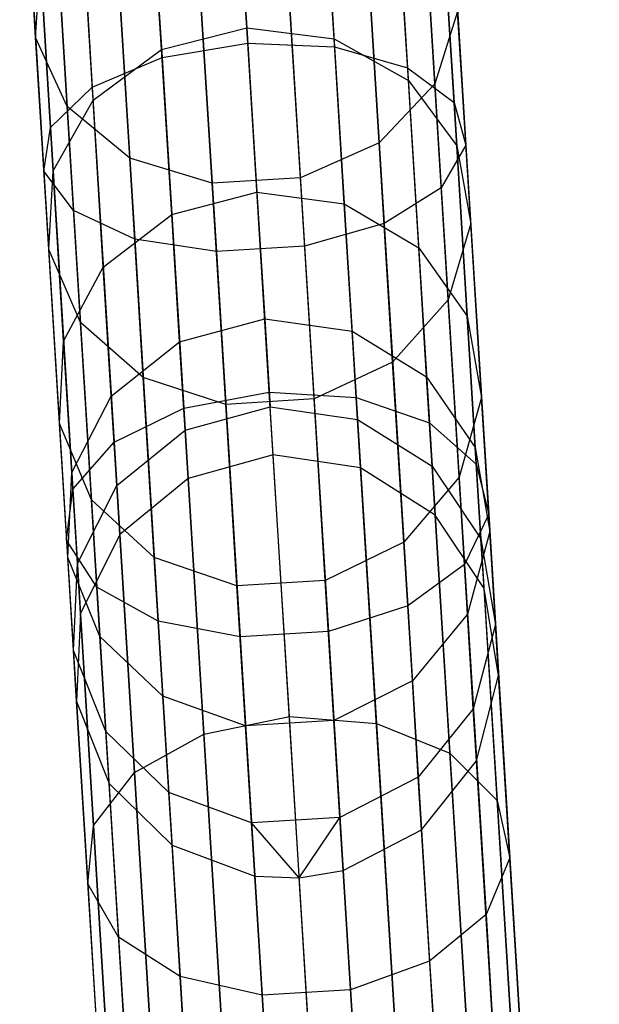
# Model space of a CAD drawing. Extents: x -189 to 189, y -189 to 189.
# Tile 313 of 591: x 9.9 to 12.63, y -181.99 to -177.36. Entities that reach past the tile are written whole.
import ezdxf

# ---------------------------------------------------------------- set-up
doc = ezdxf.new("R2010")
doc.units = 0
doc.header["$LTSCALE"] = 25.4
doc.layers.get('0').update_dxf_attribs({"linetype": 'CONTINUOUS'})

# ---------------------------------------------------------------- blocks, each defined once
blk = doc.blocks.new('CAMELEON-KENAI-C-12244_STL')
at = {"color": 0}
for p, q in [((10.9765, -177.4703, -12.9429), (10.8692, -175.7299, -12.0759)), ((10.9765, -177.4703, -12.9429), (10.8692, -175.7299, -12.0759)), ((11.2773, -175.7393, -11.9966), (11.3851, -177.4876, -12.8675)), ((11.2773, -175.7393, -11.9966), (11.3851, -177.4876, -12.8675)), ((10.4653, -175.7894, -11.9966), (10.5732, -177.5377, -12.8675)), ((10.4653, -175.7894, -11.9966), (10.5732, -177.5377, -12.8675)), ((11.619, -175.8158, -11.7724), (11.7283, -177.5866, -12.6545)), ((11.619, -175.8158, -11.7724), (11.7283, -177.5866, -12.6545)), ((10.1356, -175.9073, -11.7724), (10.2448, -177.6781, -12.6545)), ((10.1356, -175.9073, -11.7724), (10.2448, -177.6781, -12.6545)), ((11.8354, -175.9464, -11.4422), (11.9466, -177.7501, -12.3407)), ((11.8354, -175.9464, -11.4422), (11.9466, -177.7501, -12.3407)), ((9.9369, -176.0635, -11.4422), (10.0481, -177.8672, -12.3407)), ((9.9369, -176.0635, -11.4422), (10.0481, -177.8672, -12.3407)), ((11.8889, -176.1083, -11.0629), (12.0025, -177.9499, -11.9804)), ((11.8889, -176.1083, -11.0629), (12.0025, -177.9499, -11.9804)), ((9.9037, -176.2307, -11.0629), (10.0172, -178.0723, -11.9804)), ((9.9037, -176.2307, -11.0629), (10.0172, -178.0723, -11.9804)), ((9.9785, -177.4443, -150.3514), (9.9066, -176.2778, -151.9879)), ((9.9785, -177.4443, -150.3514), (9.9066, -176.2778, -151.9879)), ((11.7704, -176.2736, -10.7003), (11.8862, -178.1514, -11.6357)), ((11.7704, -176.2736, -10.7003), (11.8862, -178.1514, -11.6357)), ((10.0416, -176.3802, -10.7003), (10.1574, -178.258, -11.6357)), ((10.0416, -176.3802, -10.7003), (10.1574, -178.258, -11.6357)), ((11.5003, -176.4137, -10.4169), (11.6178, -178.3198, -11.3664)), ((11.5003, -176.4137, -10.4169), (11.6178, -178.3198, -11.3664)), ((10.3269, -176.4861, -10.4169), (10.4445, -178.3922, -11.3664)), ((10.3269, -176.4861, -10.4169), (10.4445, -178.3922, -11.3664)), ((10.9139, -176.455, -149.7553), (10.9721, -177.3977, -148.1061)), ((10.9139, -176.455, -149.7553), (10.9721, -177.3977, -148.1061)), ((11.856, -177.662, -150.5649), (11.7827, -176.4726, -152.2335)), ((11.856, -177.662, -150.5649), (11.7827, -176.4726, -152.2335)), ((10.7102, -176.53, -10.2618), (10.8287, -178.4516, -11.2191)), ((10.7102, -176.53, -10.2618), (10.8287, -178.4516, -11.2191)), ((11.1253, -176.5044, -10.2618), (11.2438, -178.426, -11.2191)), ((11.1253, -176.5044, -10.2618), (11.2438, -178.426, -11.2191)), ((11.3828, -177.4496, -148.1453), (11.3244, -176.5026, -149.8019)), ((11.3828, -177.4496, -148.1453), (11.3244, -176.5026, -149.8019)), ((10.1273, -177.7687, -150.5649), (10.0539, -176.5792, -152.2335)), ((10.1273, -177.7687, -150.5649), (10.0539, -176.5792, -152.2335)), ((10.5708, -177.4997, -148.1453), (10.5124, -176.5527, -149.8019)), ((10.5708, -177.4997, -148.1453), (10.5124, -176.5527, -149.8019)), ((11.7319, -177.6464, -148.256), (11.6728, -176.6873, -149.9339)), ((11.7319, -177.6464, -148.256), (11.6728, -176.6873, -149.9339)), ((11.5943, -177.9388, -150.7317), (11.5199, -176.7315, -152.4255)), ((11.5943, -177.9388, -150.7317), (11.5199, -176.7315, -152.4255)), ((10.2485, -177.7379, -148.256), (10.1893, -176.7788, -149.9339)), ((10.2485, -177.7379, -148.256), (10.1893, -176.7788, -149.9339)), ((10.421, -178.0112, -150.7317), (10.3465, -176.8038, -152.4255)), ((10.421, -178.0112, -150.7317), (10.3465, -176.8038, -152.4255)), ((10.8089, -178.1299, -150.823), (10.7338, -176.9127, -152.5305)), ((10.8089, -178.1299, -150.823), (10.7338, -176.9127, -152.5305)), ((11.2239, -178.1043, -150.823), (11.1489, -176.8871, -152.5305)), ((11.2239, -178.1043, -150.823), (11.1489, -176.8871, -152.5305)), ((11.9592, -177.954, -148.4191), (11.899, -176.9771, -150.1282)), ((11.9592, -177.954, -148.4191), (11.899, -176.9771, -150.1282)), ((9.9785, -177.4443, -150.3514), (10.0005, -177.0941, -150.1282)), ((9.9785, -177.4443, -150.3514), (10.0005, -177.0941, -150.1282)), ((10.0607, -178.0711, -148.4191), (10.0005, -177.0941, -150.1282)), ((10.0607, -178.0711, -148.4191), (10.0005, -177.0941, -150.1282)), ((11.9638, -177.3219, -150.3514), (11.856, -177.662, -150.5649)), ((11.9638, -177.3219, -150.3514), (11.856, -177.662, -150.5649)), ((12.0253, -178.3193, -148.6064), (11.9638, -177.3219, -150.3514)), ((12.0253, -178.3193, -148.6064), (11.9638, -177.3219, -150.3514)), ((10.5708, -177.4997, -148.1453), (10.9721, -177.3977, -148.1061)), ((10.5708, -177.4997, -148.1453), (10.9721, -177.3977, -148.1061)), ((10.9721, -177.3977, -148.1061), (11.3828, -177.4496, -148.1453)), ((10.9721, -177.3977, -148.1061), (11.0198, -178.1712, -146.3709)), ((10.9721, -177.3977, -148.1061), (11.3828, -177.4496, -148.1453)), ((10.9721, -177.3977, -148.1061), (11.0198, -178.1712, -146.3709)), ((10.1273, -177.7687, -150.5649), (9.9785, -177.4443, -150.3514)), ((10.04, -178.4418, -148.6064), (9.9785, -177.4443, -150.3514)), ((10.1273, -177.7687, -150.5649), (9.9785, -177.4443, -150.3514)), ((10.04, -178.4418, -148.6064), (9.9785, -177.4443, -150.3514)), ((10.5732, -177.5377, -12.8675), (10.9765, -177.4703, -12.9429)), ((10.5732, -177.5377, -12.8675), (10.9765, -177.4703, -12.9429)), ((11.0778, -179.113, -13.9838), (10.9765, -177.4703, -12.9429)), ((10.9765, -177.4703, -12.9429), (11.3851, -177.4876, -12.8675)), ((11.0778, -179.113, -13.9838), (10.9765, -177.4703, -12.9429)), ((10.9765, -177.4703, -12.9429), (11.3851, -177.4876, -12.8675)), ((11.3828, -177.4496, -148.1453), (11.7319, -177.6464, -148.256)), ((11.4307, -178.2267, -146.4021), (11.3828, -177.4496, -148.1453)), ((11.4307, -178.2267, -146.4021), (11.3828, -177.4496, -148.1453)), ((11.3828, -177.4496, -148.1453), (11.7319, -177.6464, -148.256)), ((10.2485, -177.7379, -148.256), (10.5708, -177.4997, -148.1453)), ((10.2485, -177.7379, -148.256), (10.5708, -177.4997, -148.1453)), ((10.6188, -178.2767, -146.4021), (10.5708, -177.4997, -148.1453)), ((10.6188, -178.2767, -146.4021), (10.5708, -177.4997, -148.1453)), ((11.3851, -177.4876, -12.8675), (11.4869, -179.1378, -13.9132)), ((11.3851, -177.4876, -12.8675), (11.4869, -179.1378, -13.9132)), ((11.3851, -177.4876, -12.8675), (11.7283, -177.5866, -12.6545)), ((11.3851, -177.4876, -12.8675), (11.7283, -177.5866, -12.6545)), ((10.2448, -177.6781, -12.6545), (10.5732, -177.5377, -12.8675)), ((10.2448, -177.6781, -12.6545), (10.5732, -177.5377, -12.8675)), ((10.5732, -177.5377, -12.8675), (10.675, -179.1879, -13.9132)), ((10.5732, -177.5377, -12.8675), (10.675, -179.1879, -13.9132)), ((11.7283, -177.5866, -12.6545), (11.8313, -179.2579, -13.7136)), ((11.7283, -177.5866, -12.6545), (11.8313, -179.2579, -13.7136)), ((11.7283, -177.5866, -12.6545), (11.9466, -177.7501, -12.3407)), ((11.7283, -177.5866, -12.6545), (11.9466, -177.7501, -12.3407)), ((11.7319, -177.6464, -148.256), (11.9592, -177.954, -148.4191)), ((11.7805, -178.4334, -146.4905), (11.7319, -177.6464, -148.256)), ((11.7805, -178.4334, -146.4905), (11.7319, -177.6464, -148.256)), ((11.7319, -177.6464, -148.256), (11.9592, -177.954, -148.4191)), ((10.0481, -177.8672, -12.3407), (10.2448, -177.6781, -12.6545)), ((10.0481, -177.8672, -12.3407), (10.2448, -177.6781, -12.6545)), ((10.2448, -177.6781, -12.6545), (10.3479, -179.3493, -13.7136)), ((10.2448, -177.6781, -12.6545), (10.3479, -179.3493, -13.7136)), ((11.856, -177.662, -150.5649), (11.5943, -177.9388, -150.7317)), ((11.856, -177.662, -150.5649), (11.5943, -177.9388, -150.7317)), ((11.9188, -178.6792, -148.7856), (11.856, -177.662, -150.5649)), ((11.9188, -178.6792, -148.7856), (11.856, -177.662, -150.5649)), ((10.0607, -178.0711, -148.4191), (10.2485, -177.7379, -148.256)), ((10.0607, -178.0711, -148.4191), (10.2485, -177.7379, -148.256)), ((10.297, -178.5249, -146.4905), (10.2485, -177.7379, -148.256)), ((10.297, -178.5249, -146.4905), (10.2485, -177.7379, -148.256)), ((11.9466, -177.7501, -12.3407), (12.0516, -179.4525, -13.4195)), ((11.9466, -177.7501, -12.3407), (12.0516, -179.4525, -13.4195)), ((11.9466, -177.7501, -12.3407), (12.0025, -177.9499, -11.9804)), ((11.9466, -177.7501, -12.3407), (12.0025, -177.9499, -11.9804)), ((10.421, -178.0112, -150.7317), (10.1273, -177.7687, -150.5649)), ((10.19, -178.7858, -148.7856), (10.1273, -177.7687, -150.5649)), ((10.421, -178.0112, -150.7317), (10.1273, -177.7687, -150.5649)), ((10.19, -178.7858, -148.7856), (10.1273, -177.7687, -150.5649)), ((10.0172, -178.0723, -11.9804), (10.0481, -177.8672, -12.3407)), ((10.0172, -178.0723, -11.9804), (10.0481, -177.8672, -12.3407)), ((10.0481, -177.8672, -12.3407), (10.1531, -179.5696, -13.4195)), ((10.0481, -177.8672, -12.3407), (10.1531, -179.5696, -13.4195)), ((11.5943, -177.9388, -150.7317), (11.2239, -178.1043, -150.823)), ((11.5943, -177.9388, -150.7317), (11.2239, -178.1043, -150.823)), ((11.658, -178.9713, -148.9255), (11.5943, -177.9388, -150.7317)), ((11.658, -178.9713, -148.9255), (11.5943, -177.9388, -150.7317)), ((12.0025, -177.9499, -11.9804), (11.8862, -178.1514, -11.6357)), ((12.0025, -177.9499, -11.9804), (11.8862, -178.1514, -11.6357)), ((11.9592, -177.954, -148.4191), (12.0253, -178.3193, -148.6064)), ((12.0087, -178.7557, -146.6207), (11.9592, -177.954, -148.4191)), ((12.0087, -178.7557, -146.6207), (11.9592, -177.954, -148.4191)), ((11.9592, -177.954, -148.4191), (12.0253, -178.3193, -148.6064)), ((12.0025, -177.9499, -11.9804), (12.1097, -179.688, -13.0818)), ((12.0025, -177.9499, -11.9804), (12.1097, -179.688, -13.0818)), ((10.8089, -178.1299, -150.823), (10.421, -178.0112, -150.7317)), ((10.4847, -179.0436, -148.9255), (10.421, -178.0112, -150.7317)), ((10.8089, -178.1299, -150.823), (10.421, -178.0112, -150.7317)), ((10.4847, -179.0436, -148.9255), (10.421, -178.0112, -150.7317)), ((10.1574, -178.258, -11.6357), (10.0172, -178.0723, -11.9804)), ((10.0172, -178.0723, -11.9804), (10.1245, -179.8105, -13.0818)), ((10.0172, -178.0723, -11.9804), (10.1245, -179.8105, -13.0818)), ((10.1574, -178.258, -11.6357), (10.0172, -178.0723, -11.9804)), ((10.04, -178.4418, -148.6064), (10.0607, -178.0711, -148.4191)), ((10.04, -178.4418, -148.6064), (10.0607, -178.0711, -148.4191)), ((10.1102, -178.8728, -146.6207), (10.0607, -178.0711, -148.4191)), ((10.1102, -178.8728, -146.6207), (10.0607, -178.0711, -148.4191)), ((11.2239, -178.1043, -150.823), (10.8089, -178.1299, -150.823)), ((11.2239, -178.1043, -150.823), (10.8089, -178.1299, -150.823)), ((11.2881, -179.1451, -149.0021), (11.2239, -178.1043, -150.823)), ((11.2881, -179.1451, -149.0021), (11.2239, -178.1043, -150.823)), ((10.8731, -179.1707, -149.0021), (10.8089, -178.1299, -150.823)), ((10.8731, -179.1707, -149.0021), (10.8089, -178.1299, -150.823)), ((11.8862, -178.1514, -11.6357), (11.6178, -178.3198, -11.3664)), ((11.8862, -178.1514, -11.6357), (11.6178, -178.3198, -11.3664)), ((11.8862, -178.1514, -11.6357), (11.9955, -179.9238, -12.7588)), ((11.8862, -178.1514, -11.6357), (11.9955, -179.9238, -12.7588)), ((10.6188, -178.2767, -146.4021), (11.0198, -178.1712, -146.3709)), ((10.6188, -178.2767, -146.4021), (11.0198, -178.1712, -146.3709)), ((11.0198, -178.1712, -146.3709), (11.4307, -178.2267, -146.4021)), ((11.0198, -178.1712, -146.3709), (11.0566, -178.7679, -144.5669)), ((11.0198, -178.1712, -146.3709), (11.4307, -178.2267, -146.4021)), ((11.0198, -178.1712, -146.3709), (11.0566, -178.7679, -144.5669)), ((10.4445, -178.3922, -11.3664), (10.1574, -178.258, -11.6357)), ((10.1574, -178.258, -11.6357), (10.2668, -180.0304, -12.7588)), ((10.1574, -178.258, -11.6357), (10.2668, -180.0304, -12.7588)), ((10.4445, -178.3922, -11.3664), (10.1574, -178.258, -11.6357)), ((11.4307, -178.2267, -146.4021), (11.7805, -178.4334, -146.4905)), ((11.4677, -178.826, -144.5899), (11.4307, -178.2267, -146.4021)), ((11.4677, -178.826, -144.5899), (11.4307, -178.2267, -146.4021)), ((11.4307, -178.2267, -146.4021), (11.7805, -178.4334, -146.4905)), ((10.297, -178.5249, -146.4905), (10.6188, -178.2767, -146.4021)), ((10.297, -178.5249, -146.4905), (10.6188, -178.2767, -146.4021)), ((10.6557, -178.8761, -144.5899), (10.6188, -178.2767, -146.4021)), ((10.6557, -178.8761, -144.5899), (10.6188, -178.2767, -146.4021)), ((11.6178, -178.3198, -11.3664), (11.2438, -178.426, -11.2191)), ((11.6178, -178.3198, -11.3664), (11.2438, -178.426, -11.2191)), ((11.6178, -178.3198, -11.3664), (11.7288, -180.1189, -12.5065)), ((11.6178, -178.3198, -11.3664), (11.7288, -180.1189, -12.5065)), ((12.0253, -178.3193, -148.6064), (11.9188, -178.6792, -148.7856)), ((12.0253, -178.3193, -148.6064), (11.9188, -178.6792, -148.7856)), ((12.0758, -179.1378, -146.7703), (12.0253, -178.3193, -148.6064)), ((12.0758, -179.1378, -146.7703), (12.0253, -178.3193, -148.6064)), ((10.8287, -178.4516, -11.2191), (10.4445, -178.3922, -11.3664)), ((10.4445, -178.3922, -11.3664), (10.5555, -180.1913, -12.5065)), ((10.4445, -178.3922, -11.3664), (10.5555, -180.1913, -12.5065)), ((10.8287, -178.4516, -11.2191), (10.4445, -178.3922, -11.3664)), ((10.19, -178.7858, -148.7856), (10.04, -178.4418, -148.6064)), ((10.0905, -179.2603, -146.7703), (10.04, -178.4418, -148.6064)), ((10.19, -178.7858, -148.7856), (10.04, -178.4418, -148.6064)), ((10.0905, -179.2603, -146.7703), (10.04, -178.4418, -148.6064)), ((11.2438, -178.426, -11.2191), (10.8287, -178.4516, -11.2191)), ((11.2438, -178.426, -11.2191), (10.8287, -178.4516, -11.2191)), ((11.2438, -178.426, -11.2191), (11.3556, -180.2397, -12.3684)), ((11.2438, -178.426, -11.2191), (11.3556, -180.2397, -12.3684)), ((11.7805, -178.4334, -146.4905), (12.0087, -178.7557, -146.6207)), ((11.8179, -179.0404, -144.6551), (11.7805, -178.4334, -146.4905)), ((11.8179, -179.0404, -144.6551), (11.7805, -178.4334, -146.4905)), ((11.7805, -178.4334, -146.4905), (12.0087, -178.7557, -146.6207)), ((10.8287, -178.4516, -11.2191), (10.9406, -180.2653, -12.3684)), ((10.8287, -178.4516, -11.2191), (10.9406, -180.2653, -12.3684)), ((10.1102, -178.8728, -146.6207), (10.297, -178.5249, -146.4905)), ((10.1102, -178.8728, -146.6207), (10.297, -178.5249, -146.4905)), ((10.3345, -179.1319, -144.6551), (10.297, -178.5249, -146.4905)), ((10.3345, -179.1319, -144.6551), (10.297, -178.5249, -146.4905)), ((11.9188, -178.6792, -148.7856), (11.658, -178.9713, -148.9255)), ((11.9188, -178.6792, -148.7856), (11.658, -178.9713, -148.9255)), ((11.9702, -179.5138, -146.9133), (11.9188, -178.6792, -148.7856)), ((11.9702, -179.5138, -146.9133), (11.9188, -178.6792, -148.7856)), ((10.6557, -178.8761, -144.5899), (11.0566, -178.7679, -144.5669)), ((10.6557, -178.8761, -144.5899), (11.0566, -178.7679, -144.5669)), ((11.0566, -178.7679, -144.5669), (11.4677, -178.826, -144.5899)), ((11.0566, -178.7679, -144.5669), (11.0821, -179.1817, -142.7122)), ((11.0566, -178.7679, -144.5669), (11.4677, -178.826, -144.5899)), ((11.0566, -178.7679, -144.5669), (11.0821, -179.1817, -142.7122)), ((12.0087, -178.7557, -146.6207), (12.0758, -179.1378, -146.7703)), ((12.0468, -179.374, -144.7511), (12.0087, -178.7557, -146.6207)), ((12.0468, -179.374, -144.7511), (12.0087, -178.7557, -146.6207)), ((12.0087, -178.7557, -146.6207), (12.0758, -179.1378, -146.7703)), ((10.4847, -179.0436, -148.9255), (10.19, -178.7858, -148.7856)), ((10.2415, -179.6204, -146.9133), (10.19, -178.7858, -148.7856)), ((10.4847, -179.0436, -148.9255), (10.19, -178.7858, -148.7856)), ((10.2415, -179.6204, -146.9133), (10.19, -178.7858, -148.7856)), ((11.4677, -178.826, -144.5899), (11.8179, -179.0404, -144.6551)), ((11.4933, -179.2417, -142.7268), (11.4677, -178.826, -144.5899)), ((11.4933, -179.2417, -142.7268), (11.4677, -178.826, -144.5899)), ((11.4677, -178.826, -144.5899), (11.8179, -179.0404, -144.6551)), ((10.0905, -179.2603, -146.7703), (10.1102, -178.8728, -146.6207)), ((10.0905, -179.2603, -146.7703), (10.1102, -178.8728, -146.6207)), ((10.1483, -179.4911, -144.7511), (10.1102, -178.8728, -146.6207)), ((10.1483, -179.4911, -144.7511), (10.1102, -178.8728, -146.6207)), ((10.3345, -179.1319, -144.6551), (10.6557, -178.8761, -144.5899)), ((10.3345, -179.1319, -144.6551), (10.6557, -178.8761, -144.5899)), ((10.6814, -179.2918, -142.7268), (10.6557, -178.8761, -144.5899)), ((10.6814, -179.2918, -142.7268), (10.6557, -178.8761, -144.5899)), ((11.658, -178.9713, -148.9255), (11.2881, -179.1451, -149.0021)), ((11.658, -178.9713, -148.9255), (11.2881, -179.1451, -149.0021)), ((11.7103, -179.8185, -147.0251), (11.658, -178.9713, -148.9255)), ((11.7103, -179.8185, -147.0251), (11.658, -178.9713, -148.9255)), ((10.8731, -179.1707, -149.0021), (10.4847, -179.0436, -148.9255)), ((10.5369, -179.8908, -147.0251), (10.4847, -179.0436, -148.9255)), ((10.8731, -179.1707, -149.0021), (10.4847, -179.0436, -148.9255)), ((10.5369, -179.8908, -147.0251), (10.4847, -179.0436, -148.9255)), ((11.8179, -179.0404, -144.6551), (12.0468, -179.374, -144.7511)), ((11.8439, -179.4614, -142.7681), (11.8179, -179.0404, -144.6551)), ((11.8439, -179.4614, -142.7681), (11.8179, -179.0404, -144.6551)), ((11.8179, -179.0404, -144.6551), (12.0468, -179.374, -144.7511)), ((10.1483, -179.4911, -144.7511), (10.3345, -179.1319, -144.6551)), ((10.1483, -179.4911, -144.7511), (10.3345, -179.1319, -144.6551)), ((10.3604, -179.5529, -142.7681), (10.3345, -179.1319, -144.6551)), ((10.3604, -179.5529, -142.7681), (10.3345, -179.1319, -144.6551)), ((10.675, -179.1879, -13.9132), (11.0778, -179.113, -13.9838)), ((10.675, -179.1879, -13.9132), (11.0778, -179.113, -13.9838)), ((11.1721, -180.6407, -15.1878), (11.0778, -179.113, -13.9838)), ((11.0778, -179.113, -13.9838), (11.4869, -179.1378, -13.9132)), ((11.1721, -180.6407, -15.1878), (11.0778, -179.113, -13.9838)), ((11.0778, -179.113, -13.9838), (11.4869, -179.1378, -13.9132)), ((11.4869, -179.1378, -13.9132), (11.5815, -180.6724, -15.1226)), ((11.4869, -179.1378, -13.9132), (11.5815, -180.6724, -15.1226)), ((11.4869, -179.1378, -13.9132), (11.8313, -179.2579, -13.7136)), ((11.4869, -179.1378, -13.9132), (11.8313, -179.2579, -13.7136)), ((12.0758, -179.1378, -146.7703), (11.9702, -179.5138, -146.9133)), ((12.0758, -179.1378, -146.7703), (11.9702, -179.5138, -146.9133)), ((12.1147, -179.7692, -144.8614), (12.0758, -179.1378, -146.7703)), ((12.1147, -179.7692, -144.8614), (12.0758, -179.1378, -146.7703)), ((10.6814, -179.2918, -142.7268), (11.0821, -179.1817, -142.7122)), ((10.6814, -179.2918, -142.7268), (11.0821, -179.1817, -142.7122)), ((11.2881, -179.1451, -149.0021), (10.8731, -179.1707, -149.0021)), ((11.2881, -179.1451, -149.0021), (10.8731, -179.1707, -149.0021)), ((10.9258, -180.0248, -147.0862), (10.8731, -179.1707, -149.0021)), ((10.9258, -180.0248, -147.0862), (10.8731, -179.1707, -149.0021)), ((11.0821, -179.1817, -142.7122), (11.4933, -179.2417, -142.7268)), ((11.0961, -179.4084, -140.8254), (11.0821, -179.1817, -142.7122)), ((11.0961, -179.4084, -140.8254), (11.0821, -179.1817, -142.7122)), ((11.0821, -179.1817, -142.7122), (11.4933, -179.2417, -142.7268)), ((11.3408, -179.9992, -147.0862), (11.2881, -179.1451, -149.0021)), ((11.3408, -179.9992, -147.0862), (11.2881, -179.1451, -149.0021)), ((10.3479, -179.3493, -13.7136), (10.675, -179.1879, -13.9132)), ((10.3479, -179.3493, -13.7136), (10.675, -179.1879, -13.9132)), ((10.675, -179.1879, -13.9132), (10.7696, -180.7225, -15.1226)), ((10.675, -179.1879, -13.9132), (10.7696, -180.7225, -15.1226)), ((10.2415, -179.6204, -146.9133), (10.0905, -179.2603, -146.7703)), ((10.1295, -179.8916, -144.8614), (10.0905, -179.2603, -146.7703)), ((10.2415, -179.6204, -146.9133), (10.0905, -179.2603, -146.7703)), ((10.1295, -179.8916, -144.8614), (10.0905, -179.2603, -146.7703)), ((11.4933, -179.2417, -142.7268), (11.8439, -179.4614, -142.7681)), ((11.5073, -179.4695, -140.8314), (11.4933, -179.2417, -142.7268)), ((11.5073, -179.4695, -140.8314), (11.4933, -179.2417, -142.7268)), ((11.4933, -179.2417, -142.7268), (11.8439, -179.4614, -142.7681)), ((11.8313, -179.2579, -13.7136), (11.9272, -180.8122, -14.9385)), ((11.8313, -179.2579, -13.7136), (11.9272, -180.8122, -14.9385)), ((11.8313, -179.2579, -13.7136), (12.0516, -179.4525, -13.4195)), ((11.8313, -179.2579, -13.7136), (12.0516, -179.4525, -13.4195)), ((10.3604, -179.5529, -142.7681), (10.6814, -179.2918, -142.7268)), ((10.3604, -179.5529, -142.7681), (10.6814, -179.2918, -142.7268)), ((10.6954, -179.5196, -140.8314), (10.6814, -179.2918, -142.7268)), ((10.6954, -179.5196, -140.8314), (10.6814, -179.2918, -142.7268)), ((10.1531, -179.5696, -13.4195), (10.3479, -179.3493, -13.7136)), ((10.1531, -179.5696, -13.4195), (10.3479, -179.3493, -13.7136)), ((10.3479, -179.3493, -13.7136), (10.4437, -180.9037, -14.9385)), ((10.3479, -179.3493, -13.7136), (10.4437, -180.9037, -14.9385)), ((11.0961, -179.4084, -140.8254), (10.6954, -179.5196, -140.8314)), ((11.0961, -179.4084, -140.8254), (10.6954, -179.5196, -140.8314)), ((11.5696, -187.0858, -30.8254), (11.0961, -179.4084, -140.8254)), ((11.5073, -179.4695, -140.8314), (11.0961, -179.4084, -140.8254)), ((11.5696, -187.0858, -30.8254), (11.0961, -179.4084, -140.8254)), ((11.5073, -179.4695, -140.8314), (11.0961, -179.4084, -140.8254)), ((12.0468, -179.374, -144.7511), (12.1147, -179.7692, -144.8614)), ((12.0733, -179.8029, -142.829), (12.0468, -179.374, -144.7511)), ((12.0733, -179.8029, -142.829), (12.0468, -179.374, -144.7511)), ((12.0468, -179.374, -144.7511), (12.1147, -179.7692, -144.8614)), ((11.8439, -179.4614, -142.7681), (12.0733, -179.8029, -142.829)), ((11.8581, -179.6921, -140.8484), (11.8439, -179.4614, -142.7681)), ((11.8581, -179.6921, -140.8484), (11.8439, -179.4614, -142.7681)), ((11.8439, -179.4614, -142.7681), (12.0733, -179.8029, -142.829)), ((12.0516, -179.4525, -13.4195), (12.1493, -181.0358, -14.6672)), ((12.0516, -179.4525, -13.4195), (12.1493, -181.0358, -14.6672)), ((12.0516, -179.4525, -13.4195), (12.1097, -179.688, -13.0818)), ((12.0516, -179.4525, -13.4195), (12.1097, -179.688, -13.0818)), ((10.1295, -179.8916, -144.8614), (10.1483, -179.4911, -144.7511)), ((10.1295, -179.8916, -144.8614), (10.1483, -179.4911, -144.7511)), ((10.1748, -179.92, -142.829), (10.1483, -179.4911, -144.7511)), ((10.1748, -179.92, -142.829), (10.1483, -179.4911, -144.7511)), ((11.9809, -187.1469, -30.8314), (11.5073, -179.4695, -140.8314)), ((11.8581, -179.6921, -140.8484), (11.5073, -179.4695, -140.8314)), ((11.9809, -187.1469, -30.8314), (11.5073, -179.4695, -140.8314)), ((11.8581, -179.6921, -140.8484), (11.5073, -179.4695, -140.8314)), ((10.1748, -179.92, -142.829), (10.3604, -179.5529, -142.7681)), ((10.1748, -179.92, -142.829), (10.3604, -179.5529, -142.7681)), ((10.3747, -179.7836, -140.8484), (10.3604, -179.5529, -142.7681)), ((10.3747, -179.7836, -140.8484), (10.3604, -179.5529, -142.7681)), ((10.6954, -179.5196, -140.8314), (10.3747, -179.7836, -140.8484)), ((10.6954, -179.5196, -140.8314), (10.3747, -179.7836, -140.8484)), ((11.1689, -187.1969, -30.8314), (10.6954, -179.5196, -140.8314)), ((11.1689, -187.1969, -30.8314), (10.6954, -179.5196, -140.8314)), ((11.9702, -179.5138, -146.9133), (11.7103, -179.8185, -147.0251)), ((11.9702, -179.5138, -146.9133), (11.7103, -179.8185, -147.0251)), ((12.0099, -180.1575, -144.9669), (11.9702, -179.5138, -146.9133)), ((12.0099, -180.1575, -144.9669), (11.9702, -179.5138, -146.9133)), ((10.1245, -179.8105, -13.0818), (10.1531, -179.5696, -13.4195)), ((10.1245, -179.8105, -13.0818), (10.1531, -179.5696, -13.4195)), ((10.1531, -179.5696, -13.4195), (10.2508, -181.1529, -14.6672)), ((10.1531, -179.5696, -13.4195), (10.2508, -181.1529, -14.6672)), ((10.5369, -179.8908, -147.0251), (10.2415, -179.6204, -146.9133)), ((10.2812, -180.2641, -144.9669), (10.2415, -179.6204, -146.9133)), ((10.5369, -179.8908, -147.0251), (10.2415, -179.6204, -146.9133)), ((10.2812, -180.2641, -144.9669), (10.2415, -179.6204, -146.9133)), ((12.3316, -187.3695, -30.8485), (11.8581, -179.6921, -140.8484)), ((12.0878, -180.0379, -140.8736), (11.8581, -179.6921, -140.8484)), ((12.3316, -187.3695, -30.8485), (11.8581, -179.6921, -140.8484)), ((12.0878, -180.0379, -140.8736), (11.8581, -179.6921, -140.8484)), ((12.1097, -179.688, -13.0818), (11.9955, -179.9238, -12.7588)), ((12.1097, -179.688, -13.0818), (11.9955, -179.9238, -12.7588)), ((12.1097, -179.688, -13.0818), (12.2094, -181.3046, -14.3557)), ((12.1097, -179.688, -13.0818), (12.2094, -181.3046, -14.3557)), ((10.3747, -179.7836, -140.8484), (10.1893, -180.155, -140.8736)), ((10.3747, -179.7836, -140.8484), (10.1893, -180.155, -140.8736)), ((10.8482, -187.461, -30.8485), (10.3747, -179.7836, -140.8484)), ((10.8482, -187.461, -30.8485), (10.3747, -179.7836, -140.8484)), ((12.1147, -179.7692, -144.8614), (12.0099, -180.1575, -144.9669)), ((12.1147, -179.7692, -144.8614), (12.0099, -180.1575, -144.9669)), ((12.1417, -180.207, -142.8989), (12.1147, -179.7692, -144.8614)), ((12.1417, -180.207, -142.8989), (12.1147, -179.7692, -144.8614)), ((10.2668, -180.0304, -12.7588), (10.1245, -179.8105, -13.0818)), ((10.1245, -179.8105, -13.0818), (10.2242, -181.427, -14.3557)), ((10.1245, -179.8105, -13.0818), (10.2242, -181.427, -14.3557)), ((10.2668, -180.0304, -12.7588), (10.1245, -179.8105, -13.0818)), ((11.7103, -179.8185, -147.0251), (11.3408, -179.9992, -147.0862)), ((11.7103, -179.8185, -147.0251), (11.3408, -179.9992, -147.0862)), ((11.7506, -180.4719, -145.0493), (11.7103, -179.8185, -147.0251)), ((11.7506, -180.4719, -145.0493), (11.7103, -179.8185, -147.0251)), ((12.0733, -179.8029, -142.829), (12.1417, -180.207, -142.8989)), ((12.0878, -180.0379, -140.8736), (12.0733, -179.8029, -142.829)), ((12.0878, -180.0379, -140.8736), (12.0733, -179.8029, -142.829)), ((12.0733, -179.8029, -142.829), (12.1417, -180.207, -142.8989)), ((10.2812, -180.2641, -144.9669), (10.1295, -179.8916, -144.8614)), ((10.1565, -180.3295, -142.8989), (10.1295, -179.8916, -144.8614)), ((10.2812, -180.2641, -144.9669), (10.1295, -179.8916, -144.8614)), ((10.1565, -180.3295, -142.8989), (10.1295, -179.8916, -144.8614)), ((10.1565, -180.3295, -142.8989), (10.1748, -179.92, -142.829)), ((10.1565, -180.3295, -142.8989), (10.1748, -179.92, -142.829)), ((10.1893, -180.155, -140.8736), (10.1748, -179.92, -142.829)), ((10.1893, -180.155, -140.8736), (10.1748, -179.92, -142.829)), ((10.9258, -180.0248, -147.0862), (10.5369, -179.8908, -147.0251)), ((10.5772, -180.5443, -145.0493), (10.5369, -179.8908, -147.0251)), ((10.9258, -180.0248, -147.0862), (10.5369, -179.8908, -147.0251)), ((10.5772, -180.5443, -145.0493), (10.5369, -179.8908, -147.0251)), ((11.9955, -179.9238, -12.7588), (11.7288, -180.1189, -12.5065)), ((11.9955, -179.9238, -12.7588), (11.7288, -180.1189, -12.5065)), ((11.9955, -179.9238, -12.7588), (12.0972, -181.5721, -14.0578)), ((11.9955, -179.9238, -12.7588), (12.0972, -181.5721, -14.0578)), ((11.3408, -179.9992, -147.0862), (10.9258, -180.0248, -147.0862)), ((11.3408, -179.9992, -147.0862), (10.9258, -180.0248, -147.0862)), ((11.3814, -180.658, -145.0944), (11.3408, -179.9992, -147.0862)), ((11.3814, -180.658, -145.0944), (11.3408, -179.9992, -147.0862)), ((10.5555, -180.1913, -12.5065), (10.2668, -180.0304, -12.7588)), ((10.2668, -180.0304, -12.7588), (10.3684, -181.6787, -14.0578)), ((10.2668, -180.0304, -12.7588), (10.3684, -181.6787, -14.0578)), ((10.5555, -180.1913, -12.5065), (10.2668, -180.0304, -12.7588)), ((10.9664, -180.6836, -145.0944), (10.9258, -180.0248, -147.0862)), ((10.9664, -180.6836, -145.0944), (10.9258, -180.0248, -147.0862)), ((12.5613, -187.7153, -30.8736), (12.0878, -180.0379, -140.8736)), ((12.1565, -180.447, -140.9024), (12.0878, -180.0379, -140.8736)), ((12.5613, -187.7153, -30.8736), (12.0878, -180.0379, -140.8736)), ((12.1565, -180.447, -140.9024), (12.0878, -180.0379, -140.8736)), ((10.1893, -180.155, -140.8736), (10.1713, -180.5694, -140.9024)), ((10.1893, -180.155, -140.8736), (10.1713, -180.5694, -140.9024)), ((10.6628, -187.8324, -30.8736), (10.1893, -180.155, -140.8736)), ((10.6628, -187.8324, -30.8736), (10.1893, -180.155, -140.8736)), ((11.7288, -180.1189, -12.5065), (11.3556, -180.2397, -12.3684)), ((11.7288, -180.1189, -12.5065), (11.3556, -180.2397, -12.3684)), ((11.7288, -180.1189, -12.5065), (11.832, -181.7921, -13.8251)), ((11.7288, -180.1189, -12.5065), (11.832, -181.7921, -13.8251)), ((12.0099, -180.1575, -144.9669), (11.7506, -180.4719, -145.0493)), ((12.0099, -180.1575, -144.9669), (11.7506, -180.4719, -145.0493)), ((12.0375, -180.604, -142.9658), (12.0099, -180.1575, -144.9669)), ((12.0375, -180.604, -142.9658), (12.0099, -180.1575, -144.9669)), ((10.9406, -180.2653, -12.3684), (10.5555, -180.1913, -12.5065)), ((10.5555, -180.1913, -12.5065), (10.6586, -181.8644, -13.8251)), ((10.5555, -180.1913, -12.5065), (10.6586, -181.8644, -13.8251)), ((10.9406, -180.2653, -12.3684), (10.5555, -180.1913, -12.5065)), ((12.1417, -180.207, -142.8989), (12.0375, -180.604, -142.9658)), ((12.1417, -180.207, -142.8989), (12.0375, -180.604, -142.9658)), ((12.1565, -180.447, -140.9024), (12.1417, -180.207, -142.8989)), ((12.1565, -180.447, -140.9024), (12.1417, -180.207, -142.8989)), ((11.3556, -180.2397, -12.3684), (10.9406, -180.2653, -12.3684)), ((11.3556, -180.2397, -12.3684), (10.9406, -180.2653, -12.3684)), ((11.3556, -180.2397, -12.3684), (11.4597, -181.9265, -13.6976)), ((11.3556, -180.2397, -12.3684), (11.4597, -181.9265, -13.6976)), ((10.5772, -180.5443, -145.0493), (10.2812, -180.2641, -144.9669)), ((10.3087, -180.7106, -142.9658), (10.2812, -180.2641, -144.9669)), ((10.5772, -180.5443, -145.0493), (10.2812, -180.2641, -144.9669)), ((10.3087, -180.7106, -142.9658), (10.2812, -180.2641, -144.9669)), ((10.9406, -180.2653, -12.3684), (11.0446, -181.9521, -13.6976)), ((10.9406, -180.2653, -12.3684), (11.0446, -181.9521, -13.6976)), ((10.3087, -180.7106, -142.9658), (10.1565, -180.3295, -142.8989)), ((10.1713, -180.5694, -140.9024), (10.1565, -180.3295, -142.8989)), ((10.3087, -180.7106, -142.9658), (10.1565, -180.3295, -142.8989)), ((10.1713, -180.5694, -140.9024), (10.1565, -180.3295, -142.8989)), ((11.7506, -180.4719, -145.0493), (11.3814, -180.658, -145.0944)), ((11.7506, -180.4719, -145.0493), (11.3814, -180.658, -145.0944)), ((11.7785, -180.9251, -143.018), (11.7506, -180.4719, -145.0493)), ((11.7785, -180.9251, -143.018), (11.7506, -180.4719, -145.0493)), ((12.0526, -180.8486, -140.93), (12.1565, -180.447, -140.9024)), ((12.0526, -180.8486, -140.93), (12.1565, -180.447, -140.9024)), ((12.6301, -188.1243, -30.9024), (12.1565, -180.447, -140.9024)), ((12.6301, -188.1243, -30.9024), (12.1565, -180.447, -140.9024)), ((10.6448, -188.2468, -30.9024), (10.1713, -180.5694, -140.9024)), ((10.1713, -180.5694, -140.9024), (10.3238, -180.9553, -140.93)), ((10.6448, -188.2468, -30.9024), (10.1713, -180.5694, -140.9024)), ((10.1713, -180.5694, -140.9024), (10.3238, -180.9553, -140.93)), ((10.9664, -180.6836, -145.0944), (10.5772, -180.5443, -145.0493)), ((10.6052, -180.9975, -143.018), (10.5772, -180.5443, -145.0493)), ((10.9664, -180.6836, -145.0944), (10.5772, -180.5443, -145.0493)), ((10.6052, -180.9975, -143.018), (10.5772, -180.5443, -145.0493)), ((12.0375, -180.604, -142.9658), (11.7785, -180.9251, -143.018)), ((12.0375, -180.604, -142.9658), (11.7785, -180.9251, -143.018)), ((12.0526, -180.8486, -140.93), (12.0375, -180.604, -142.9658)), ((12.0526, -180.8486, -140.93), (12.0375, -180.604, -142.9658)), ((10.7696, -180.7225, -15.1226), (11.1721, -180.6407, -15.1878)), ((10.7696, -180.7225, -15.1226), (11.1721, -180.6407, -15.1878)), ((11.3814, -180.658, -145.0944), (10.9664, -180.6836, -145.0944)), ((11.3814, -180.658, -145.0944), (10.9664, -180.6836, -145.0944)), ((11.2582, -182.0374, -16.542), (11.1721, -180.6407, -15.1878)), ((11.1721, -180.6407, -15.1878), (11.5815, -180.6724, -15.1226)), ((11.2582, -182.0374, -16.542), (11.1721, -180.6407, -15.1878)), ((11.1721, -180.6407, -15.1878), (11.5815, -180.6724, -15.1226)), ((11.4096, -181.1148, -143.0466), (11.3814, -180.658, -145.0944)), ((11.4096, -181.1148, -143.0466), (11.3814, -180.658, -145.0944)), ((10.6052, -180.9975, -143.018), (10.3087, -180.7106, -142.9658)), ((10.3238, -180.9553, -140.93), (10.3087, -180.7106, -142.9658)), ((10.6052, -180.9975, -143.018), (10.3087, -180.7106, -142.9658)), ((10.3238, -180.9553, -140.93), (10.3087, -180.7106, -142.9658)), ((10.9946, -181.1404, -143.0466), (10.9664, -180.6836, -145.0944)), ((10.9946, -181.1404, -143.0466), (10.9664, -180.6836, -145.0944)), ((11.5815, -180.6724, -15.1226), (11.6681, -182.0755, -16.4831)), ((11.5815, -180.6724, -15.1226), (11.6681, -182.0755, -16.4831)), ((11.5815, -180.6724, -15.1226), (11.9272, -180.8122, -14.9385)), ((11.5815, -180.6724, -15.1226), (11.9272, -180.8122, -14.9385)), ((10.4437, -180.9037, -14.9385), (10.7696, -180.7225, -15.1226)), ((10.4437, -180.9037, -14.9385), (10.7696, -180.7225, -15.1226)), ((10.7696, -180.7225, -15.1226), (10.8561, -182.1256, -16.4831)), ((10.7696, -180.7225, -15.1226), (10.8561, -182.1256, -16.4831)), ((11.7938, -181.1735, -140.9516), (12.0526, -180.8486, -140.93)), ((11.7938, -181.1735, -140.9516), (12.0526, -180.8486, -140.93)), ((11.9272, -180.8122, -14.9385), (12.0148, -182.2332, -16.3164)), ((11.9272, -180.8122, -14.9385), (12.0148, -182.2332, -16.3164)), ((11.9272, -180.8122, -14.9385), (12.1493, -181.0358, -14.6672)), ((11.9272, -180.8122, -14.9385), (12.1493, -181.0358, -14.6672)), ((12.5261, -188.526, -30.93), (12.0526, -180.8486, -140.93)), ((12.5261, -188.526, -30.93), (12.0526, -180.8486, -140.93)), ((10.2508, -181.1529, -14.6672), (10.4437, -180.9037, -14.9385)), ((10.2508, -181.1529, -14.6672), (10.4437, -180.9037, -14.9385)), ((10.4437, -180.9037, -14.9385), (10.5314, -182.3247, -16.3164)), ((10.4437, -180.9037, -14.9385), (10.5314, -182.3247, -16.3164)), ((11.7785, -180.9251, -143.018), (11.4096, -181.1148, -143.0466)), ((11.7785, -180.9251, -143.018), (11.4096, -181.1148, -143.0466)), ((11.7938, -181.1735, -140.9516), (11.7785, -180.9251, -143.018)), ((11.7938, -181.1735, -140.9516), (11.7785, -180.9251, -143.018)), ((10.7973, -188.6326, -30.93), (10.3238, -180.9553, -140.93)), ((10.3238, -180.9553, -140.93), (10.6205, -181.2458, -140.9516)), ((10.7973, -188.6326, -30.93), (10.3238, -180.9553, -140.93)), ((10.3238, -180.9553, -140.93), (10.6205, -181.2458, -140.9516)), ((10.9946, -181.1404, -143.0466), (10.6052, -180.9975, -143.018)), ((10.6205, -181.2458, -140.9516), (10.6052, -180.9975, -143.018)), ((10.9946, -181.1404, -143.0466), (10.6052, -180.9975, -143.018)), ((10.6205, -181.2458, -140.9516), (10.6052, -180.9975, -143.018)), ((12.1493, -181.0358, -14.6672), (12.2386, -182.4833, -16.0708)), ((12.1493, -181.0358, -14.6672), (12.2386, -182.4833, -16.0708)), ((12.1493, -181.0358, -14.6672), (12.2094, -181.3046, -14.3557)), ((12.1493, -181.0358, -14.6672), (12.2094, -181.3046, -14.3557)), ((11.4096, -181.1148, -143.0466), (10.9946, -181.1404, -143.0466)), ((11.4096, -181.1148, -143.0466), (10.9946, -181.1404, -143.0466)), ((11.2189, -181.3998, -140.9649), (11.4096, -181.1148, -143.0466)), ((11.2189, -181.3998, -140.9649), (11.4096, -181.1148, -143.0466)), ((11.4251, -181.3652, -140.9634), (11.4096, -181.1148, -143.0466)), ((11.4251, -181.3652, -140.9634), (11.4096, -181.1148, -143.0466)), ((10.2242, -181.427, -14.3557), (10.2508, -181.1529, -14.6672)), ((10.2242, -181.427, -14.3557), (10.2508, -181.1529, -14.6672)), ((10.2508, -181.1529, -14.6672), (10.3401, -182.6004, -16.0708)), ((10.2508, -181.1529, -14.6672), (10.3401, -182.6004, -16.0708)), ((11.2189, -181.3998, -140.9649), (10.9946, -181.1404, -143.0466)), ((11.2189, -181.3998, -140.9649), (10.9946, -181.1404, -143.0466)), ((11.01, -181.3908, -140.9634), (10.9946, -181.1404, -143.0466)), ((11.01, -181.3908, -140.9634), (10.9946, -181.1404, -143.0466)), ((11.4251, -181.3652, -140.9634), (11.7938, -181.1735, -140.9516)), ((11.4251, -181.3652, -140.9634), (11.7938, -181.1735, -140.9516)), ((12.2674, -188.8508, -30.9516), (11.7938, -181.1735, -140.9516)), ((12.2674, -188.8508, -30.9516), (11.7938, -181.1735, -140.9516)), ((11.094, -188.9232, -30.9516), (10.6205, -181.2458, -140.9516)), ((10.6205, -181.2458, -140.9516), (11.01, -181.3908, -140.9634)), ((11.094, -188.9232, -30.9516), (10.6205, -181.2458, -140.9516)), ((10.6205, -181.2458, -140.9516), (11.01, -181.3908, -140.9634)), ((12.2094, -181.3046, -14.3557), (12.0972, -181.5721, -14.0578)), ((12.2094, -181.3046, -14.3557), (12.0972, -181.5721, -14.0578)), ((12.2094, -181.3046, -14.3557), (12.3006, -182.7825, -15.7887)), ((12.2094, -181.3046, -14.3557), (12.3006, -182.7825, -15.7887)), ((11.2189, -181.3998, -140.9649), (11.4251, -181.3652, -140.9634)), ((11.2189, -181.3998, -140.9649), (11.4251, -181.3652, -140.9634)), ((11.8986, -189.0426, -30.9634), (11.4251, -181.3652, -140.9634)), ((11.8986, -189.0426, -30.9634), (11.4251, -181.3652, -140.9634)), ((11.4836, -189.0682, -30.9634), (11.01, -181.3908, -140.9634)), ((11.01, -181.3908, -140.9634), (11.2189, -181.3998, -140.9649)), ((11.4836, -189.0682, -30.9634), (11.01, -181.3908, -140.9634)), ((11.01, -181.3908, -140.9634), (11.2189, -181.3998, -140.9649)), ((11.6924, -189.0771, -30.9649), (11.2189, -181.3998, -140.9649)), ((11.6924, -189.0771, -30.9649), (11.2189, -181.3998, -140.9649)), ((10.3684, -181.6787, -14.0578), (10.2242, -181.427, -14.3557)), ((10.2242, -181.427, -14.3557), (10.3153, -182.9049, -15.7887)), ((10.2242, -181.427, -14.3557), (10.3153, -182.9049, -15.7887)), ((10.3684, -181.6787, -14.0578), (10.2242, -181.427, -14.3557)), ((12.0972, -181.5721, -14.0578), (11.832, -181.7921, -13.8251)), ((12.0972, -181.5721, -14.0578), (11.832, -181.7921, -13.8251)), ((12.0972, -181.5721, -14.0578), (12.1901, -183.079, -15.519)), ((12.0972, -181.5721, -14.0578), (12.1901, -183.079, -15.519)), ((10.6586, -181.8644, -13.8251), (10.3684, -181.6787, -14.0578)), ((10.3684, -181.6787, -14.0578), (10.4614, -183.1857, -15.519)), ((10.3684, -181.6787, -14.0578), (10.4614, -183.1857, -15.519)), ((10.6586, -181.8644, -13.8251), (10.3684, -181.6787, -14.0578)), ((11.832, -181.7921, -13.8251), (11.4597, -181.9265, -13.6976)), ((11.832, -181.7921, -13.8251), (11.4597, -181.9265, -13.6976)), ((11.832, -181.7921, -13.8251), (11.9263, -183.3217, -15.3083)), ((11.832, -181.7921, -13.8251), (11.9263, -183.3217, -15.3083)), ((11.0446, -181.9521, -13.6976), (10.6586, -181.8644, -13.8251)), ((10.6586, -181.8644, -13.8251), (10.753, -183.3941, -15.3083)), ((10.6586, -181.8644, -13.8251), (10.753, -183.3941, -15.3083)), ((11.0446, -181.9521, -13.6976), (10.6586, -181.8644, -13.8251)), ((11.4597, -181.9265, -13.6976), (11.0446, -181.9521, -13.6976)), ((11.4597, -181.9265, -13.6976), (11.0446, -181.9521, -13.6976)), ((11.0446, -181.9521, -13.6976), (11.1398, -183.4942, -15.1929)), ((11.0446, -181.9521, -13.6976), (11.1398, -183.4942, -15.1929)), ((11.4597, -181.9265, -13.6976), (11.5548, -183.4686, -15.1929)), ((11.4597, -181.9265, -13.6976), (11.5548, -183.4686, -15.1929))]:
    blk.add_line(p, q, dxfattribs=at)

msp = doc.modelspace()

# ---------------------------------------------------------------- block references
at = {"color": 0}
msp.add_blockref('CAMELEON-KENAI-C-12244_STL', (0, 0), dxfattribs=at)

doc.saveas('drawing.dxf')
